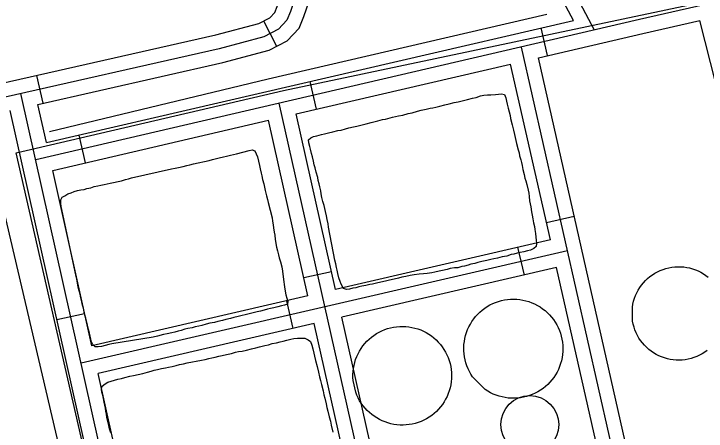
# Model space of a CAD drawing. Extents: x 3392644 to 3430565, y 576657 to 602123.
# Drawn here: x 3420949 to 3421679, y 587550 to 587989 of the extents above; entities that cross this region are included whole.
import ezdxf

# ---------------------------------------------------------------- set-up
doc = ezdxf.new("R2010")
doc.units = 0
for name, color, linetype in [('V-DOMW-TANK', 7, 'Continuous'), ('V-ROAD-CNTR', 7, 'Continuous'), ('V-SITE-OTLN', 7, 'Continuous'), ('V-TOPO-SHOR', 7, 'Continuous')]:
    doc.layers.add(name, color=color, linetype=linetype)

msp = doc.modelspace()

# ---------------------------------------------------------------- linework, layer by layer
at = {"layer": 'V-DOMW-TANK'}
msp.add_lwpolyline([(3421680.21, 587634.56), (3421677.64, 587632.72), (3421674.95, 587631.04), (3421672.17, 587629.54), (3421669.29, 587628.22), (3421666.34, 587627.08), (3421663.31, 587626.15), (3421660.24, 587625.4), (3421657.12, 587624.86), (3421653.98, 587624.52), (3421650.81, 587624.37), (3421647.65, 587624.43), (3421644.5, 587624.7), (3421641.37, 587625.17), (3421638.27, 587625.83), (3421635.23, 587626.7), (3421632.25, 587627.76), (3421629.34, 587629), (3421626.52, 587630.44), (3421623.8, 587632.05), (3421621.18, 587633.83), (3421618.68, 587635.77), (3421616.32, 587637.88), (3421614.09, 587640.12), (3421612.02, 587642.51), (3421610.1, 587645.03), (3421608.35, 587647.66), (3421606.77, 587650.4), (3421605.37, 587653.24), (3421604.15, 587656.16), (3421603.12, 587659.16), (3421602.29, 587662.21), (3421601.66, 587665.31), (3421601.41, 587680.34), (3421601.95, 587683.46), (3421602.68, 587686.54), (3421603.61, 587689.57), (3421604.73, 587692.53), (3421606.04, 587695.41), (3421607.53, 587698.2), (3421609.2, 587700.89), (3421611.03, 587703.47), (3421613.03, 587705.92), (3421615.18, 587708.24), (3421617.48, 587710.42), (3421619.91, 587712.44), (3421622.47, 587714.31), (3421625.14, 587716.01), (3421627.91, 587717.53), (3421630.78, 587718.87), (3421633.72, 587720.02), (3421636.74, 587720.99), (3421639.81, 587721.75), (3421642.92, 587722.32), (3421646.06, 587722.69), (3421649.23, 587722.85), (3421652.39, 587722.81), (3421655.54, 587722.57), (3421658.68, 587722.13), (3421661.77, 587721.48), (3421664.82, 587720.64), (3421667.81, 587719.6), (3421670.73, 587718.38), (3421673.56, 587716.97), (3421676.3, 587715.38), (3421678.93, 587713.62), (3421681.44, 587711.69)], dxfattribs=at)
for points in [[(3421432.93, 587606.83), (3421431.17, 587609.57), (3421429.58, 587612.41), (3421428.17, 587615.34), (3421426.95, 587618.36), (3421425.92, 587621.45), (3421425.09, 587624.59), (3421424.45, 587627.78), (3421424.01, 587631.01), (3421423.77, 587634.25), (3421423.74, 587637.5), (3421423.91, 587640.75), (3421424.28, 587643.99), (3421424.85, 587647.19), (3421425.62, 587650.35), (3421426.58, 587653.46), (3421427.74, 587656.5), (3421429.08, 587659.46), (3421430.61, 587662.33), (3421432.31, 587665.11), (3421434.18, 587667.77), (3421436.21, 587670.31), (3421438.4, 587672.72), (3421440.73, 587674.99), (3421443.2, 587677.11), (3421445.8, 587679.07), (3421448.51, 587680.86), (3421451.33, 587682.48), (3421454.25, 587683.93), (3421457.25, 587685.19), (3421460.32, 587686.26), (3421463.46, 587687.13), (3421466.64, 587687.81), (3421469.85, 587688.3), (3421473.1, 587688.57), (3421476.35, 587688.65), (3421479.6, 587688.53), (3421482.83, 587688.2), (3421486.05, 587687.67), (3421489.22, 587686.94), (3421492.34, 587686.01), (3421495.39, 587684.9), (3421498.37, 587683.59), (3421501.27, 587682.11), (3421504.06, 587680.44), (3421506.75, 587678.6), (3421509.32, 587676.6), (3421511.75, 587674.45), (3421514.05, 587672.15), (3421516.2, 587669.71), (3421518.2, 587667.13), (3421520.02, 587664.44), (3421521.68, 587661.65), (3421523.17, 587658.75), (3421524.46, 587655.77), (3421525.58, 587652.7), (3421526.49, 587649.58), (3421527.21, 587646.41), (3421527.73, 587643.2), (3421528.06, 587639.96), (3421528.18, 587636.71), (3421528.09, 587633.46), (3421527.81, 587630.22), (3421527.32, 587627), (3421526.63, 587623.82), (3421525.75, 587620.69), (3421524.67, 587617.62), (3421523.41, 587614.62), (3421521.96, 587611.71), (3421520.33, 587608.89), (3421518.53, 587606.18), (3421516.56, 587603.59), (3421514.44, 587601.12), (3421512.17, 587598.8), (3421509.75, 587596.61), (3421507.2, 587594.59), (3421504.54, 587592.72), (3421501.76, 587591.03), (3421498.89, 587589.51), (3421495.92, 587588.17), (3421492.87, 587587.02), (3421489.77, 587586.06), (3421486.6, 587585.3), (3421483.4, 587584.74), (3421480.17, 587584.38), (3421476.92, 587584.21), (3421473.66, 587584.25), (3421470.42, 587584.5), (3421467.2, 587584.94), (3421464.01, 587585.59), (3421460.86, 587586.43), (3421457.78, 587587.47), (3421454.77, 587588.69), (3421451.83, 587590.11), (3421449, 587591.7), (3421446.26, 587593.46)], [(3421309.85, 587590.48), (3421307.09, 587602.78), (3421306.87, 587606.01), (3421306.85, 587609.24), (3421307.03, 587612.47), (3421307.41, 587615.69), (3421307.99, 587618.87), (3421308.77, 587622.02), (3421309.74, 587625.1), (3421310.91, 587628.12), (3421312.26, 587631.07), (3421313.79, 587633.92), (3421315.49, 587636.67), (3421317.36, 587639.31), (3421319.4, 587641.83), (3421321.58, 587644.22), (3421323.91, 587646.47), (3421326.38, 587648.56), (3421328.97, 587650.51), (3421331.67, 587652.28), (3421334.49, 587653.89), (3421337.39, 587655.31), (3421340.38, 587656.55), (3421343.44, 587657.61), (3421346.56, 587658.47), (3421349.73, 587659.14), (3421352.94, 587659.6), (3421356.16, 587659.86), (3421359.4, 587659.93), (3421362.64, 587659.8), (3421365.85, 587659.46), (3421369.05, 587658.92), (3421372.2, 587658.19), (3421375.3, 587657.26), (3421378.34, 587656.14), (3421381.3, 587654.83), (3421384.18, 587653.34), (3421386.95, 587651.68), (3421389.62, 587649.84), (3421392.16, 587647.84), (3421394.58, 587645.69), (3421396.86, 587643.39), (3421399, 587640.96), (3421400.97, 587638.4), (3421402.79, 587635.71), (3421404.43, 587632.93), (3421405.9, 587630.04), (3421407.18, 587627.07), (3421408.28, 587624.02), (3421409.18, 587620.91), (3421409.89, 587617.76), (3421410.4, 587614.56), (3421410.71, 587611.34), (3421410.82, 587608.1), (3421410.73, 587604.87), (3421410.44, 587601.64), (3421409.95, 587598.44), (3421409.26, 587595.28), (3421408.37, 587592.17), (3421407.29, 587589.11), (3421406.03, 587586.14), (3421404.58, 587583.24), (3421402.96, 587580.44), (3421401.16, 587577.75), (3421399.2, 587575.17), (3421397.08, 587572.73), (3421394.81, 587570.42), (3421392.41, 587568.25), (3421389.87, 587566.23), (3421387.21, 587564.38), (3421384.45, 587562.7), (3421381.58, 587561.2), (3421378.63, 587559.87), (3421375.6, 587558.73), (3421372.5, 587557.78), (3421369.35, 587557.03), (3421366.17, 587556.47), (3421362.95, 587556.11), (3421359.71, 587555.96), (3421356.48, 587556), (3421353.25, 587556.25), (3421350.04, 587556.7), (3421346.87, 587557.34), (3421343.75, 587558.18), (3421340.68, 587559.22), (3421337.68, 587560.44), (3421334.77, 587561.85), (3421331.95, 587563.44), (3421329.23, 587565.19), (3421326.62, 587567.12), (3421324.15, 587569.2), (3421321.8, 587571.44), (3421319.6, 587573.81), (3421317.55, 587576.32), (3421315.67, 587578.95), (3421313.95, 587581.69), (3421312.4, 587584.53), (3421311.03, 587587.46)]]:
    msp.add_lwpolyline(points, close=True, dxfattribs=at)
msp.add_circle((3421493.28, 587556.46), 30.53, dxfattribs=at)
at = {"layer": 'V-ROAD-CNTR'}
for p, q in [((3421212.66, 587981.71), (3421226.35, 587955.02)), ((3421504.92, 587974.37), (3421511.7, 587945.15)), ((3420973.44, 587924.3), (3420980.04, 587895.04)), ((3421261.38, 587917.92), (3421268.15, 587888.7)), ((3421017.84, 587861.47), (3421024.61, 587832.25)), ((3421510.82, 587769.47), (3421540.08, 587776.09)), ((3421487.54, 587714.06), (3421480.78, 587743.29)), ((3421255.1, 587711.3), (3421284.37, 587717.89)), ((3421243.96, 587657.76), (3421237.21, 587686.99)), ((3420994.81, 587667.06), (3421024.09, 587673.6))]:
    msp.add_line(p, q, dxfattribs=at)
for points in [[(3421051.43, 588862.72), (3421240.94, 588033.58), (3421246.21, 588012.91), (3421246.1, 588006.54), (3421241.09, 587991.69), (3421237.3, 587982.5), (3421228.38, 587972.92), (3421213.12, 587965.09), (3421165.98, 587952.37), (3420692.61, 587845.55), (3420672.41, 587841.95), (3420655.13, 587845.09), (3420643.38, 587849.4), (3420631.71, 587858.54), (3420618.97, 587879.47), (3420609.88, 587918.24), (3420582.34, 588029.63), (3420480.04, 588457.39), (3420453.09, 588526.75)], [(3420473.37, 588515.97), (3420494.39, 588461.87), (3420596.92, 588033.18), (3420624.47, 587921.76), (3420633.03, 587885.22), (3420643.1, 587868.67), (3420650.77, 587862.67), (3420659.08, 587859.62), (3420672.43, 587857.19), (3420689.65, 587860.26), (3421162.37, 587966.94), (3421207.68, 587979.16), (3421219.2, 587985.07), (3421224.47, 587990.73), (3421227.03, 587996.95), (3421231.14, 588009.12), (3421231.18, 588011.15), (3421226.36, 588030.06), (3421039.96, 588845.56)], [(3420974.85, 587893.87), (3421169.58, 587937.81), (3421218.55, 587951.02), (3421237.57, 587960.77), (3421250.14, 587974.27), (3421255.15, 587986.43), (3421261.06, 588003.95), (3421261.24, 588014.67), (3421255.52, 588037.1), (3421069.59, 588850.58)], [(3421539.25, 587982.33), (3421526.21, 588006.93), (3421516.36, 588036.02), (3421510.93, 588065.2), (3421499.65, 588131.13), (3421488.51, 588258.98), (3421490.39, 588342.24), (3421499.44, 588384.98), (3421516.22, 588421.21), (3421530.4, 588448.75), (3421558.47, 588473.15), (3421586.87, 588492.76)], [(3421561.64, 587972.12), (3421540.03, 588012.89), (3421530.91, 588039.82), (3421525.69, 588067.84), (3421514.54, 588133.05), (3421503.53, 588259.46), (3421505.35, 588340.5), (3421513.76, 588380.21), (3421529.7, 588414.62), (3421542.42, 588439.32), (3421567.68, 588461.28), (3421595.39, 588480.41)], [(3421230.36, 586684.47), (3421377.62, 586713.81), (3421920.67, 586838.28), (3422237.46, 586909.34), (3422255.91, 586915.04), (3422262.51, 586918.79), (3422267.7, 586921.5), (3422275.26, 586928.57), (3422279.28, 586934.09), (3422280.7, 586941.8), (3422278.85, 586955.96), (3422275.08, 586983.4), (3422265.79, 587038.4), (3422042.25, 588043.16), (3422037.6, 588052.35), (3422033.03, 588061.86), (3422025.52, 588069.47), (3422016.54, 588075.02), (3422010.91, 588076.52), (3422006.58, 588076.68), (3421771.47, 588020.5), (3421609.06, 587983.12), (3420972.52, 587835.57)], [(3420983.85, 587853.6), (3421539.25, 587982.33)], [(3421502.33, 587942.98), (3421612.44, 587968.5), (3421672.48, 587982.32)], [(3421845.55, 587296.94), (3421825.25, 587380.81), (3421672.48, 587982.32)], [(3421646.79, 587236.33), (3421484.41, 587954.22)], [(3421658.1, 587254.29), (3421502.33, 587942.98)], [(3421247.06, 587883.81), (3421473.11, 587936.2)], [(3421514.95, 587751.19), (3421473.11, 587936.2)], [(3421129.44, 587133.58), (3420956.95, 587905.2)], [(3420983.85, 587853.6), (3420974.85, 587893.87)], [(3421390.43, 587178), (3421229.15, 587895.06)], [(3421114.8, 587130.31), (3420945.59, 587887.26)], [(3421288.65, 587698.88), (3421247.06, 587883.81)], [(3420990.4, 587824.32), (3421217.83, 587877.03)], [(3421259.42, 587692.12), (3421217.83, 587877.03)], [(3421031.72, 587639.49), (3420990.4, 587824.32)], [(3421514.95, 587751.19), (3421288.65, 587698.88)], [(3421020.37, 587621.47), (3421532.88, 587739.93)], [(3421521.57, 587721.92), (3421295.23, 587669.61)], [(3421628.85, 587247.63), (3421521.57, 587721.92)], [(3421259.42, 587692.12), (3421031.72, 587639.49)], [(3421266, 587662.85), (3421038.26, 587610.21)], [(3421372.51, 587189.31), (3421266, 587662.85)], [(3421401.76, 587195.96), (3421295.23, 587669.61)], [(3421144.07, 587136.85), (3421038.26, 587610.21)]]:
    msp.add_lwpolyline(points, dxfattribs=at)
at = {"layer": 'V-SITE-OTLN'}
msp.add_lwpolyline([(3421113.66, 587099.02), (3421055.36, 587391.13), (3420951.76, 587842.74), (3421233.78, 587908.52), (3421674.92, 588001.53)], dxfattribs=at)
at = {"layer": 'V-TOPO-SHOR'}
msp.add_line((3421096.62, 587108.57), (3420922.73, 587851.04), dxfattribs=at)
for points in [[(3420986.94, 587865.33), (3421217.48, 587920.71), (3421511.07, 587988.84)], [(3421427.68, 587898.96), (3421432.88, 587900.5), (3421436.62, 587901.22), (3421441.44, 587902.73), (3421444.99, 587903.44), (3421448.54, 587903.96), (3421452.3, 587903.93), (3421457, 587904.12), (3421460.37, 587904.45), (3421463.55, 587904.77), (3421466.77, 587904.15), (3421468.05, 587900.63), (3421468.76, 587897.08), (3421469.44, 587894.1), (3421470.56, 587889.83), (3421471.48, 587885.91), (3421472.58, 587882.01), (3421473.07, 587879.02), (3421474.85, 587872.32), (3421476.22, 587866.55), (3421477.15, 587862.26), (3421478.73, 587855.75), (3421479.42, 587852.76), (3421481.02, 587845.87), (3421481.9, 587842.71), (3421482.59, 587839.73), (3421483.71, 587835.45), (3421484.39, 587832.47), (3421485.08, 587829.49), (3421486.01, 587825.2)], [(3421287.77, 587729.78), (3421281.27, 587764.3), (3421280.75, 587768.04), (3421279.8, 587772.7), (3421278.89, 587776.43), (3421277.96, 587780.9), (3421277.07, 587784.25), (3421276.37, 587787.42), (3421275.26, 587791.51), (3421274.15, 587795.79), (3421273.42, 587799.71), (3421272.92, 587802.7), (3421271.81, 587806.98), (3421271.12, 587809.96), (3421270.22, 587813.5), (3421269.71, 587816.67), (3421267.97, 587822.43), (3421267.03, 587827.09), (3421266.15, 587830.06), (3421265.23, 587834.16), (3421264.12, 587838.45), (3421263.21, 587842.17), (3421262.27, 587846.64), (3421261.59, 587849.62), (3421260.5, 587853.15), (3421260.18, 587856.34), (3421262.53, 587858.69), (3421265.3, 587859.93), (3421268.83, 587860.83), (3421273.86, 587862.17), (3421276.84, 587862.85), (3421280.94, 587863.77), (3421285.78, 587864.91), (3421290.8, 587866.25), (3421294.54, 587866.78), (3421299.19, 587868.1), (3421302.54, 587868.99), (3421307.38, 587870.13), (3421311.11, 587871.03), (3421316.5, 587872.38), (3421320.79, 587873.31), (3421326.18, 587874.85), (3421330.27, 587875.96), (3421333.25, 587876.65), (3421337.91, 587877.78), (3421341.08, 587878.29), (3421348.71, 587880.29), (3421351.88, 587880.99), (3421354.86, 587881.67), (3421359.34, 587882.61), (3421365.1, 587884.16), (3421369.39, 587885.09), (3421374.78, 587886.63), (3421378.87, 587887.74), (3421383.9, 587888.89), (3421388.19, 587889.82), (3421391.18, 587890.32), (3421394.17, 587890.82), (3421398.45, 587891.93), (3421403.84, 587893.28), (3421408.12, 587894.4), (3421413.71, 587895.76), (3421417.62, 587896.67), (3421423.4, 587898.04), (3421427.68, 587898.96)], [(3421062.98, 587813.42), (3421067.07, 587814.53), (3421070.23, 587815.42), (3421073.58, 587816.31), (3421115.5, 587825.93), (3421119.42, 587826.65), (3421123.15, 587827.37), (3421127.81, 587828.32), (3421131.72, 587829.42), (3421135.07, 587830.12), (3421138.98, 587831.04), (3421155.19, 587834.71), (3421158.72, 587835.8), (3421165.79, 587837.59), (3421170.27, 587838.53), (3421173.43, 587839.41), (3421177.72, 587840.34), (3421180.88, 587841.03), (3421184.05, 587841.73), (3421197.46, 587845.1), (3421200.62, 587845.98), (3421203.48, 587844.97), (3421204.92, 587841.84), (3421206.19, 587838.5), (3421207.31, 587834.04), (3421208.25, 587829.56), (3421209.15, 587826.03), (3421210.28, 587821.37), (3421210.78, 587818.38), (3421211.68, 587814.66), (3421212.81, 587810.19), (3421213.53, 587806.46), (3421214.42, 587803.11), (3421215.78, 587797.52), (3421216.88, 587793.62), (3421217.57, 587790.45), (3421221.62, 587774.26), (3421222.14, 587770.89), (3421222.87, 587766.79), (3421223.19, 587763.6), (3421223.94, 587759.12), (3421224.45, 587755.94), (3421225, 587751.64), (3421226.28, 587743.42), (3421227.37, 587739.7), (3421228.49, 587735.42), (3421229.19, 587732.07), (3421230.68, 587727.8), (3421231.83, 587722.77), (3421232.58, 587718.29), (3421233.69, 587709.5), (3421234.58, 587701.63), (3421235.53, 587696.97), (3421236.24, 587693.24), (3421237.34, 587689.52), (3421238.21, 587686.55), (3421237.77, 587683.52), (3421234.63, 587682.27), (3421231.46, 587681.57), (3421227.55, 587680.66), (3421223.46, 587679.55), (3421220.1, 587678.85), (3421216.94, 587677.96), (3421213.22, 587676.87), (3421209.31, 587675.96), (3421205.95, 587675.44), (3421201.86, 587674.33), (3421197.39, 587673.21), (3421186.04, 587670.3), (3421181.38, 587669.17), (3421177.85, 587668.27), (3421173, 587667.13), (3421169.46, 587666.23), (3421164.44, 587665.08), (3421160.9, 587664.18), (3421155.86, 587663.23)], [(3421486.01, 587825.2), (3421487.36, 587819.81), (3421488.07, 587816.26), (3421489.13, 587813.3), (3421490.05, 587809.38), (3421491.41, 587803.61), (3421492.11, 587800.44), (3421492.44, 587796.88), (3421493.01, 587792.2), (3421494.21, 587785.86), (3421494.99, 587780.62), (3421495.7, 587777.27), (3421496.43, 587773.16), (3421497.35, 587769.06), (3421498.26, 587765.15), (3421498.76, 587762.16), (3421499.31, 587757.86), (3421499.66, 587754.11), (3421500.16, 587750.94), (3421500.5, 587747.38), (3421499.88, 587744.16), (3421497.52, 587741.99), (3421494.02, 587740.15), (3421490.86, 587739.46), (3421486.95, 587738.55), (3421483.03, 587737.63), (3421480.05, 587736.95), (3421476.52, 587736.05), (3421473.53, 587735.55), (3421469.08, 587734.05), (3421464.04, 587733.09), (3421459.38, 587731.96), (3421455.47, 587731.23), (3421452.12, 587730.34), (3421448.02, 587729.42), (3421442.61, 587728.26), (3421438.52, 587727.15), (3421435.36, 587726.27), (3421431.26, 587725.34), (3421428.29, 587724.47), (3421424.57, 587723.38), (3421421.58, 587722.88), (3421417.49, 587721.77), (3421413.92, 587721.62), (3421409.44, 587720.87), (3421406.09, 587719.98), (3421401.44, 587718.85), (3421397.89, 587718.14), (3421393.24, 587717.01), (3421390.07, 587716.31), (3421385.21, 587715.55), (3421381.08, 587715.38), (3421376.58, 587715.01), (3421371.35, 587714.22), (3421367.23, 587713.68), (3421362.77, 587712.56), (3421358.48, 587711.63), (3421354.94, 587710.92), (3421350.47, 587709.79), (3421345.44, 587708.64), (3421341.15, 587707.72), (3421336.31, 587706.58), (3421331.65, 587705.45), (3421327.55, 587704.52), (3421324.57, 587704.02)], [(3421155.86, 587663.23), (3421152.33, 587662.33), (3421147.68, 587661.01), (3421144.51, 587660.31), (3421140.6, 587659.4), (3421137.25, 587658.51), (3421132.77, 587657.57), (3421129.6, 587656.88), (3421125.7, 587655.78), (3421122.73, 587654.9), (3421119, 587654), (3421115.84, 587653.3), (3421111, 587651.97), (3421107.27, 587651.26), (3421100.95, 587649.49), (3421096.47, 587648.74), (3421052.76, 587641.49), (3421049.4, 587640.79), (3421045.68, 587639.69), (3421041.77, 587638.78), (3421038.22, 587638.26), (3421035.21, 587638.32), (3421032.85, 587640.86), (3421031.42, 587643.62), (3421030.54, 587646.59), (3421029.85, 587649.76), (3421029.16, 587652.74), (3421028.25, 587656.65), (3421027.12, 587661.31), (3421025.99, 587665.78), (3421025.31, 587668.76), (3421024.43, 587671.73), (3421023.74, 587674.9), (3421022.81, 587679), (3421021.93, 587682.35), (3421021.03, 587685.69), (3421020.11, 587689.98), (3421019.19, 587693.89), (3421018.3, 587697.24), (3421017.39, 587701.15), (3421016.45, 587705.63), (3421015.73, 587709.55), (3421014.96, 587714.41), (3420999.41, 587786.17), (3420999.08, 587789.54), (3420999.11, 587793.3), (3421000.51, 587795.99), (3421003.07, 587797.6), (3421006.38, 587799.43), (3421009.72, 587800.7), (3421013.04, 587802.15), (3421016.58, 587803.05), (3421019.93, 587803.75), (3421023.48, 587804.27), (3421026.46, 587805.15), (3421030.56, 587806.07), (3421034.27, 587807.16), (3421038, 587808.07), (3421040.98, 587808.76), (3421044.52, 587809.46), (3421047.89, 587809.98), (3421050.87, 587810.67), (3421062.98, 587813.42)], [(3421324.57, 587704.02), (3421320.47, 587702.92), (3421316.18, 587702.18), (3421313, 587701.67), (3421309.85, 587700.6), (3421306.86, 587700.1), (3421303.33, 587699.01), (3421299.95, 587698.87), (3421297.09, 587699.88), (3421294.46, 587704.29), (3421293.4, 587707.26), (3421292.11, 587711.15), (3421290.99, 587715.62), (3421290.09, 587719.16), (3421289.4, 587722.14), (3421288.69, 587725.87), (3421287.77, 587729.78)], [(3421051.51, 587547.67), (3421050.19, 587552.13), (3421049.23, 587557.17), (3421048.13, 587561.26), (3421047.62, 587564.44), (3421047.11, 587567.61), (3421046.43, 587570.59), (3421045.91, 587573.96), (3421045.23, 587576.94), (3421044.72, 587580.11), (3421043.8, 587584.03), (3421043.1, 587587.38), (3421042.21, 587590.73), (3421041.71, 587593.72), (3421042.52, 587596.95), (3421045.61, 587599.52), (3421048.55, 587601.15), (3421051.89, 587602.41), (3421055.42, 587603.31), (3421059.15, 587604.22), (3421063.06, 587605.13), (3421066.41, 587606.02), (3421071.8, 587607.37), (3421075.72, 587608.1), (3421080.57, 587609.23), (3421085.41, 587610.38), (3421090.43, 587611.71), (3421094.34, 587612.81), (3421097.5, 587613.7), (3421101.04, 587614.4), (3421105.13, 587615.51), (3421109.24, 587616.25), (3421112.41, 587616.94), (3421116.5, 587617.86), (3421120.6, 587618.78), (3421124.14, 587619.68), (3421128.24, 587620.6), (3421132.15, 587621.51), (3421147.27, 587624.39), (3421151, 587625.11), (3421154.91, 587626.03), (3421158.08, 587626.72), (3421161.8, 587627.63), (3421165.34, 587628.53), (3421168.88, 587629.23), (3421173.73, 587630.37), (3421178.95, 587631.53), (3421183.04, 587632.64), (3421186.21, 587633.33), (3421189.94, 587633.86), (3421194.6, 587634.99), (3421199.81, 587636.34), (3421204.46, 587637.47), (3421208.38, 587638.38), (3421213.96, 587639.74), (3421217.69, 587640.65), (3421221.78, 587641.76), (3421226.25, 587642.69), (3421230.16, 587643.79), (3421233.33, 587644.49), (3421237.24, 587645.4), (3421241.33, 587646.51), (3421244.5, 587647.2), (3421248.44, 587647.37), (3421252.57, 587647.54), (3421256.33, 587647.5), (3421259.59, 587645.95), (3421262.12, 587643.98), (3421263.59, 587640.28), (3421264.5, 587636.37), (3421265.62, 587631.9), (3421266.51, 587628.74), (3421267.46, 587623.89), (3421269.04, 587617.56), (3421270.59, 587611.79), (3421271.74, 587606.77), (3421272.65, 587602.85), (3421273.77, 587598.57), (3421275.35, 587592.06), (3421276.27, 587587.96), (3421277.18, 587584.23), (3421278.54, 587578.46), (3421279.46, 587574.55), (3421280.57, 587570.46), (3421281.94, 587564.68), (3421283.06, 587560.22), (3421284, 587555.74), (3421285.8, 587548.48)]]:
    msp.add_lwpolyline(points, dxfattribs=at)

doc.saveas('drawing.dxf')
